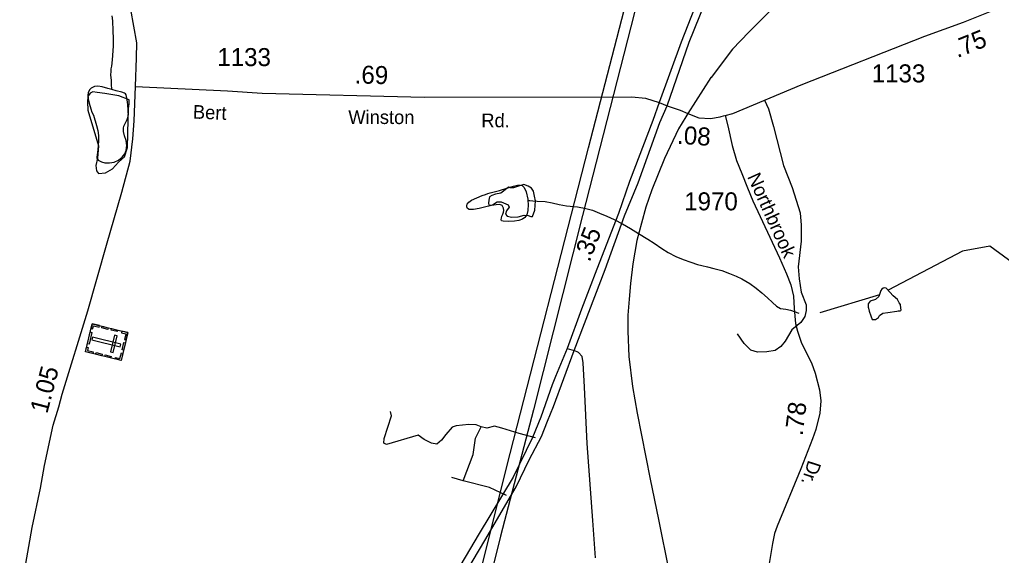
# Model space of a CAD drawing. Extents: x 2126262 to 2293712, y 749403 to 919119.
# Drawn here: x 2147437 to 2154245, y 837718 to 841435 of the extents above; entities that cross this region are included whole.
import ezdxf

# ---------------------------------------------------------------- set-up
doc = ezdxf.new("R2010")
doc.units = 0
for name, color, linetype in [('Exist Cultural Cemetery CELL', 7, 'Continuous'), ('Exist Hydrographic Creek Single Shore', 7, 'Continuous'), ('Exist Hydrographic Misc Water Feature', 7, 'Continuous'), ('Exist Hydrographic Pond Under 1500 Sq Ft', 7, 'Continuous'), ('Exist Railroad Mainline', 7, 'Continuous'), ('Exist Road Non-System Type 51', 7, 'Continuous'), ('Exist Road Primary US Attributed', 7, 'Continuous'), ('Exist Road Primary US Divided Attributed', 7, 'Continuous'), ('Exist Road Primary US Mileage Hundredths English Label', 7, 'Continuous'), ('Exist Road Secondary Mileage Hundredths English Label', 7, 'Continuous'), ('Exist Road Secondary Type 51 Attributed', 7, 'Continuous'), ('Exist Road Secondary Type 51 Label', 7, 'Continuous'), ('Exist Road Secondary Type 51 Number Label', 7, 'Continuous'), ('Exist Utilities Electrical Transmission Line', 7, 'Continuous')]:
    doc.layers.add(name, color=color, linetype=linetype)

msp = doc.modelspace()

# ---------------------------------------------------------------- linework, layer by layer
at = {"layer": 'Exist Cultural Cemetery CELL'}
for points in [[(2148187.7, 839264), (2148140.7, 839070.5), (2147893.3, 839130.6), (2147940.2, 839324.1)], [(2147932.5, 839291.9), (2147943.7, 839289.2), (2147948.8, 839310.6), (2147988.1, 839301.1), (2147990.7, 839311.9), (2147940.3, 839324.1)], [(2147937.8, 839265.5), (2147917.8, 839183.1), (2147906.7, 839185.8), (2147926.8, 839268.2)], [(2148008.2, 839307.6), (2148050.3, 839297.4), (2148047.6, 839286.3), (2148005.5, 839296.5)], [(2148073.5, 839291.7), (2148115.6, 839281.5), (2148112.9, 839270.4), (2148070.8, 839280.7)], [(2148145.6, 839274.2), (2148142.9, 839263.2), (2148174.2, 839255.6), (2148164.6, 839216.2), (2148175.4, 839213.5), (2148187.7, 839264)], [(2148133.5, 839165), (2148137.9, 839183.1), (2147940.8, 839231), (2147936.4, 839212.8)], [(2148111.9, 839240.4), (2148093.8, 839244.8), (2148066, 839130.4), (2148084.1, 839126)], [(2148170.2, 839192), (2148158, 839141.6), (2148146.9, 839144.3), (2148159.1, 839194.7)], [(2147901.1, 839162.8), (2147912.2, 839160.1), (2147907.1, 839138.7), (2147946.3, 839129.2), (2147943.7, 839118.4), (2147893.3, 839130.6)], [(2147966.2, 839124.6), (2148008.3, 839114.4), (2148005.6, 839103.3), (2147963.5, 839113.5)], [(2148098.5, 839080.7), (2148101.2, 839091.7), (2148132.5, 839084.1), (2148142.1, 839123.5), (2148152.9, 839120.9), (2148140.6, 839070.5)], [(2148030.2, 839109), (2148072.3, 839098.8), (2148069.6, 839087.7), (2148027.5, 839098)]]:
    msp.add_lwpolyline(points, close=True, dxfattribs=at)
at = {"layer": 'Exist Hydrographic Creek Single Shore'}
for points in [[(2155672.4, 838780.1), (2155597.4, 838830.9), (2155387.4, 839055), (2155320.4, 839089.2), (2155071.4, 839028.7), (2154945.5, 839034.6), (2154879.5, 839085.2), (2154845.5, 839167.9), (2154818.4, 839493.2), (2154776.4, 839592.6), (2154459.4, 839648.3), (2154166.5, 839864.3), (2153975.4, 839828.8), (2153460.8, 839557.1)], [(2153400.1, 839525.3), (2152986.5, 839399.9)]]:
    msp.add_lwpolyline(points, dxfattribs=at)
at = {"layer": 'Exist Hydrographic Misc Water Feature'}
for points in [[(2148077, 840949.6), (2148077, 840959.6), (2148074.8, 840977.6), (2148072.7, 841015.6), (2148068.6, 841049.5), (2148070.3, 841077.5), (2148072.3, 841093.5), (2148076, 841113.6), (2148081.7, 841155.6), (2148087.3, 841251.6), (2148087.1, 841303.6), (2148084.8, 841357.5), (2148082.4, 841427.5), (2148078.1, 841461.5)], [(2148077, 840949.6), (2148049.1, 840957.5), (2148009.2, 840969.2), (2147979, 840973), (2147955, 840970.9), (2147933.1, 840960.8), (2147921, 840948.7), (2147911.3, 840928.6), (2147909.3, 840910.6), (2147911.6, 840886.7), (2147919.5, 840854.7), (2147929.8, 840816.8), (2147938, 840792.8), (2147948, 840772.9), (2147968.6, 840701), (2147978.6, 840667.1), (2147982.9, 840631.1), (2147983.1, 840595.1), (2147979.6, 840531.1), (2147971.8, 840481.1), (2147971.8, 840473.1), (2147975.7, 840467.1), (2147981.9, 840461.2), (2148003.8, 840449.3), (2148028, 840441.4), (2148060, 840441.6), (2148091.8, 840445.8), (2148121.7, 840459.9), (2148147.8, 840480.1), (2148165.6, 840504.2), (2148175.2, 840528.3), (2148179.3, 840562.3), (2148175, 840596.2), (2148164.8, 840628.1), (2148156.6, 840660.1), (2148156.6, 840682.1), (2148158.6, 840696.1), (2148168.3, 840714.2), (2148182.2, 840742.2), (2148190, 840762.2), (2148192.1, 840776.3), (2148189.8, 840794.3), (2148189.8, 840812.3), (2148187.6, 840842.3), (2148183.7, 840864.2), (2148179.3, 840890.2), (2148175.2, 840914.1), (2148171.4, 840920.1), (2148163.1, 840926.1), (2148145.1, 840932), (2148107, 840941.8), (2148077, 840949.6)], [(2150960.9, 840180.1), (2150962.7, 840152.1), (2150961.1, 840112.1), (2150953.3, 840082), (2150941.4, 840062), (2150923.6, 840049.9), (2150899.6, 840041.8), (2150869.6, 840037.6), (2150827.6, 840035.3), (2150789.5, 840037.2), (2150779.6, 840039.1), (2150775.5, 840049), (2150777.6, 840057.1), (2150781.3, 840071.1), (2150787.4, 840085.1), (2150793.4, 840099.2), (2150795, 840111.2), (2150793.1, 840127.1), (2150783.1, 840145.1), (2150766.9, 840153), (2150740.9, 840150.8), (2150709.1, 840144.7), (2150661.1, 840134.4), (2150623.2, 840124.2), (2150585, 840118), (2150555.1, 840117.8), (2150543, 840125.7), (2150537, 840135.7), (2150537, 840145.7), (2150541.1, 840155.7), (2150552.8, 840169.8), (2150570.9, 840181.8), (2150606.8, 840198.1), (2150644.5, 840214.3), (2150666.6, 840222.4), (2150684.5, 840228.5), (2150700.5, 840232.6), (2150764.2, 840248.9), (2150816.3, 840265.2), (2150862, 840279.4), (2150890.1, 840287.6), (2150906.1, 840287.7), (2150922.1, 840283.9), (2150936.3, 840269.9), (2150950.2, 840240), (2150960.5, 840190.1), (2150960.9, 840180.1)], [(2150960.9, 840180.1), (2150974.8, 840180.2), (2150994.7, 840178.3), (2151026.9, 840176.5), (2151080.8, 840172.7), (2151128.8, 840165), (2151178.9, 840153.3), (2151228.9, 840143.6), (2151304.8, 840136), (2151316.9, 840134.1), (2151354.8, 840128.3), (2151409.1, 840112.6), (2151457.1, 840092.9), (2151509.4, 840071.2), (2151559.2, 840047.5), (2151617.5, 840017.9), (2151673.6, 839986.2), (2151729.8, 839952.5), (2151794, 839912.9), (2151838.1, 839885.1), (2151890.4, 839847.4), (2151934.5, 839819.7), (2151988.6, 839792), (2152038.8, 839770.3), (2152090.7, 839752.5), (2152136.9, 839736.8), (2152169, 839729), (2152207, 839721.2), (2152251.1, 839709.5), (2152307, 839693.8), (2152359.3, 839674.1), (2152405.3, 839656.3), (2152445.3, 839636.6), (2152501.6, 839604.9), (2152545.7, 839571.1), (2152583.9, 839539.4), (2152624.1, 839505.6), (2152658.3, 839471.8), (2152686.6, 839446), (2152712.6, 839430.2), (2152750.6, 839426.3), (2152782.6, 839418.5), (2152840.6, 839398.9)]]:
    msp.add_lwpolyline(points, dxfattribs=at)
at = {"layer": 'Exist Hydrographic Pond Under 1500 Sq Ft'}
for points in [[(2148188.8, 840740.9), (2148190.8, 840819.4), (2148195.5, 840852.2), (2148195.5, 840878), (2148125.2, 840906.1), (2148028, 840922.7), (2147975.2, 840929.6), (2147944.8, 840934.3), (2147926, 840924.9), (2147909.6, 840901.4), (2147907.3, 840863.9), (2147909.2, 840807.3), (2147984.6, 840559.1), (2147975.6, 840475), (2147965.8, 840423.2), (2147970.5, 840385.6), (2147984.6, 840366.9), (2148031.4, 840371.6), (2148080.7, 840399.7), (2148122.4, 840447), (2148162.7, 840484.1), (2148183.7, 840547.4), (2148188.8, 840740.9)], [(2151013.2, 840177.2), (2151006.9, 840211), (2150999.3, 840246), (2150987.1, 840265.7), (2150962.9, 840280.9), (2150932.5, 840291.5), (2150896.5, 840280.4), (2150862.6, 840267.2), (2150841.4, 840267.2), (2150826.2, 840271.8), (2150815.6, 840264.2), (2150792.8, 840246), (2150773.1, 840232.3), (2150736.6, 840223.2), (2150712.3, 840214.1), (2150695.6, 840204.9), (2150691.1, 840183.7), (2150688, 840162.4), (2150689.6, 840147.2), (2150715.4, 840150.3), (2150748.8, 840170), (2150776.1, 840171.5), (2150824.6, 840150.8), (2150832.3, 840133.5), (2150812.5, 840109.2), (2150806.5, 840084.9), (2150817.1, 840071.3), (2150850.5, 840063.7), (2150893, 840066.7), (2150934.9, 840078.8), (2150962.9, 840077.3), (2150982.6, 840068.2), (2150993.2, 840068.2), (2151009.9, 840113.8), (2151013.2, 840177.2)], [(2153457.6, 839402.7), (2153520.4, 839413.3), (2153529.7, 839413.6), (2153544.4, 839414.4), (2153548.9, 839417.7), (2153549.7, 839421.9), (2153549.2, 839433.2), (2153544.9, 839458.8), (2153535.7, 839470.6), (2153525.5, 839494.3), (2153494.9, 839518.1), (2153471.2, 839545.3), (2153447.5, 839572.4), (2153435.9, 839573.3), (2153426.5, 839571.3), (2153416.6, 839564.7), (2153410.1, 839555.4), (2153396.6, 839514.7), (2153372.8, 839494.3), (2153336, 839480.8), (2153321.9, 839463.8), (2153321.8, 839447.4), (2153322.2, 839441), (2153323.2, 839432.5), (2153328.7, 839412.9), (2153338.9, 839378.9), (2153349.1, 839355.2), (2153372.8, 839355.2), (2153392.1, 839369.2), (2153400, 839382.3), (2153423.7, 839399.3), (2153457.6, 839402.7)]]:
    msp.add_lwpolyline(points, dxfattribs=at)
at = {"layer": 'Exist Railroad Mainline'}
msp.add_lwpolyline([(2152647.8, 841502.3), (2152494.4, 841347.9), (2152380.2, 841230.1), (2152231.6, 841033.7), (2152229.6, 841033.8), (2152071.8, 840783.8), (2152056.3, 840762.1), (2152006.6, 840678.3), (2151908.6, 840472.7), (2151820.6, 840255.4), (2151780.4, 840134.8), (2151750.1, 840022.5), (2151716.9, 839901.9), (2151690.3, 839741.4), (2151672.5, 839604.5), (2151662.9, 839496), (2151653.9, 839385), (2151655, 839273.3), (2151662, 839097.8), (2151687.2, 838889.1), (2151718.8, 838703.9), (2151810.7, 838245.8), (2151866.8, 837966.9), (2152010.1, 837254.7)], dxfattribs=at)
at = {"layer": 'Exist Road Non-System Type 51'}
msp.add_line((2150513.1, 838234.5), (2150435, 838258.3), dxfattribs=at)
for points in [[(2152602.7, 840877.6), (2152630.5, 840816.2), (2152664, 840694.7), (2152733.6, 840423.1), (2152793.6, 840270.9), (2152849.2, 840095.7), (2152856.2, 840009.2), (2152857.6, 839897.5), (2152835.2, 839719.4), (2152842.2, 839637), (2152857.6, 839544.8), (2152891, 839457.4), (2152892.4, 839416.9), (2152881.3, 839375), (2152853.4, 839334.5), (2152792, 839282.9), (2152746.2, 839205.1), (2152715.5, 839166.2), (2152676.4, 839139.7), (2152617.8, 839131.3), (2152553.6, 839127.1), (2152507.6, 839141.1), (2152461.6, 839188.5), (2152415.5, 839254.2)], [(2150637.1, 838610.7), (2150602.6, 838624.6), (2150552.4, 838626), (2150464.5, 838617.6), (2150436.6, 838607.9), (2150392, 838556.2), (2150362.7, 838517.1), (2150329.2, 838490.6), (2150292.9, 838496.2), (2150242.7, 838522.7), (2150200.8, 838552), (2149980.4, 838487.8), (2149962.3, 838496.2), (2149963.7, 838528.3), (2150015.3, 838686), (2150008.8, 838716.2)], [(2150513.1, 838234.5), (2150581.3, 838418.1), (2150598.1, 838531.2), (2150637.1, 838610.7)], [(2151014.6, 838534.2), (2150900.8, 838564.7), (2150780.8, 838599.6), (2150729.2, 838613.5), (2150677.6, 838599.6), (2150637.1, 838610.7)], [(2150813, 838133.3), (2150694.5, 838189.9), (2150513.1, 838234.5)]]:
    msp.add_lwpolyline(points, dxfattribs=at)
at = {"layer": 'Exist Road Primary US Attributed'}
for points in [[(2151232.8, 839153.9), (2151282, 839139.9)], [(2151429.9, 837701.9), (2151411.8, 837958.8), (2151372.6, 838495.3), (2151353.9, 838885.4), (2151344.1, 839054.3), (2151338.1, 839097.8), (2151313.2, 839125.8), (2151282, 839139.9)]]:
    msp.add_lwpolyline(points, dxfattribs=at)
at = {"layer": 'Exist Road Primary US Divided Attributed'}
for points in [[(2153356.8, 844829.5), (2153321.6, 844691.6), (2153227.8, 844298.3), (2153170.5, 844054.2), (2153034.2, 843632.1), (2152984.3, 843514.1), (2152928.6, 843379.1), (2152852.4, 843211.8), (2152794.9, 843086.7), (2152705.7, 842890.8), (2152612.5, 842702.1), (2152363.4, 842110.6), (2152218.8, 841784.3), (2152163.1, 841634.7), (2152025.3, 841278.3), (2151870.9, 840860.8)], [(2151928.1, 840837.4), (2152081.2, 841278.3), (2152233.7, 841658.2), (2152454.6, 842170.8), (2152667.3, 842636.5), (2152766.4, 842869.8), (2152912.8, 843198.4), (2152999.3, 843398.1), (2153052, 843519.7), (2153091.5, 843634.1), (2153213.7, 844041.8), (2153283.5, 844296), (2153379.7, 844636.3), (2153409.2, 844772.8)], [(2151870.9, 840860.8), (2151828.7, 840734.4), (2151666.5, 840312.2), (2151589, 840090.6), (2151439.7, 839704.4), (2151333.5, 839426.2), (2151232.8, 839153.9)], [(2151282, 839139.9), (2151497.7, 839702.7), (2151630.7, 840074.1), (2151726.4, 840302), (2151877.5, 840721.2), (2151928.1, 840837.4)], [(2151232.8, 839153.9), (2151152.8, 838959.6), (2151129.5, 838900.3), (2151051.6, 838676.6), (2150992.9, 838536.2), (2150858.8, 838260.5), (2150624.3, 837870.3), (2150332.4, 837377.8), (2150089.3, 836989.6), (2149688.6, 836266.4), (2149570.9, 836066.9), (2149298.2, 835629.2), (2149019, 835155.1), (2148721.5, 834647.2), (2148587.4, 834435.9)], [(2148636.6, 834396.7), (2148771.3, 834595.8), (2149056.6, 835104.7), (2149334.9, 835577.4), (2149607.7, 836015.1), (2149726.3, 836216.2), (2150126.5, 836938.5), (2150369.1, 837325.9), (2150662.4, 837820.7), (2150880.5, 838194.1), (2150971.2, 838381.7), (2151055.4, 838543.8), (2151097.5, 838648.5), (2151139, 838750.6), (2151282, 839139.9)]]:
    msp.add_lwpolyline(points, dxfattribs=at)
at = {"layer": 'Exist Road Secondary Type 51 Attributed'}
for points in [[(2152330.8, 840771.2), (2152381.9, 840784.4), (2152858, 840983), (2153714.5, 841320.9), (2153982.4, 841417.2), (2154248.3, 841524.4), (2154390.6, 841570.5), (2154544.1, 841612.4), (2154719.2, 841641.4), (2155201.9, 841697.2), (2155337.2, 841736.3), (2155734.9, 841903.6), (2155866.2, 841959.3), (2155943, 842002.7), (2155981.9, 842031.6), (2156042.3, 842088.7)], [(2148240.9, 840971.3), (2148245.9, 841170), (2148249.3, 841273.8), (2148207.5, 841505)], [(2147116.2, 835550.6), (2147128.2, 835728.5), (2147165.9, 836135.4), (2147180, 836289.2), (2147198.6, 836416.8), (2147228.6, 836614.3), (2147277.1, 836881.6), (2147321.9, 837058.3), (2147427.1, 837399.8), (2147470.2, 837608.1), (2147523.7, 837910.3), (2147580.8, 838184.4), (2147608.7, 838340.8), (2147669.3, 838620.5), (2147708.6, 838748.2), (2147732.6, 838836.5), (2147908.8, 839413.6), (2148038.3, 839871.2), (2148144.2, 840238), (2148202.8, 840453), (2148220.8, 840609.3), (2148230.6, 840733.7), (2148240.9, 840971.3)], [(2148240.9, 840971.3), (2148877.2, 840942.5), (2149118.5, 840925.7), (2150243.6, 840898.5), (2151681.9, 840899.9), (2151776.8, 840891.5), (2151870.9, 840860.8)], [(2151870.9, 840860.8), (2151928.1, 840837.4)], [(2151928.1, 840837.4), (2152018.5, 840807.4), (2152071.8, 840783.8)], [(2152071.8, 840783.8), (2152147.9, 840754), (2152228.6, 840748.8), (2152295.4, 840762), (2152326.1, 840769.9)], [(2152330.8, 840771.2), (2152347.1, 840699.3), (2152378.1, 840561.2), (2152409.1, 840457.2), (2152444.8, 840368.8), (2152485.1, 840267.9), (2152522.3, 840177.9), (2152706.8, 839782.2), (2152754.9, 839672.1), (2152785.9, 839596), (2152803, 839515.4), (2152809.2, 839430), (2152818.5, 839326.1), (2152832.5, 839273.3), (2152858.8, 839191.1), (2152928.6, 839054.5), (2152955, 838981.6), (2152984.4, 838866.8), (2152992.2, 838790.7), (2152986, 838705.4), (2152959.6, 838592.1), (2152934.8, 838525.4), (2152854.2, 838319), (2152689.8, 837920.3), (2152672.7, 837870.6), (2152657.2, 837800.8), (2152629.3, 837633.2)]]:
    msp.add_lwpolyline(points, dxfattribs=at)
at = {"layer": 'Exist Utilities Electrical Transmission Line'}
for points in [[(2147942.4, 827015.3), (2148175.1, 827899.7), (2148913.3, 830748), (2148913.3, 830748), (2149585.9, 833430.9), (2149586.2, 833431.9), (2150252.9, 836099.8), (2150594.7, 837444.4), (2150815.3, 838334.6), (2151382.1, 840545.5), (2152189.3, 843663), (2152980.3, 846790.3), (2153655.7, 849481.3), (2154464.6, 852610.8), (2154464.6, 852610.8), (2154941.4, 854420), (2155112.1, 854899.3)], [(2152933.6, 846311.5), (2152363.2, 844082.4), (2151796.6, 841857.5), (2151339.2, 840076.7), (2150999.6, 838728.2), (2150770.7, 837851.8), (2150440.7, 836517.5), (2150104.8, 835186.9), (2149876.1, 834292.5), (2149763, 833842.2), (2149691.5, 833562.7), (2149309.8, 832059.5), (2148847.6, 830228.8), (2148478.9, 828821.5), (2148356.2, 828351.3), (2148235.3, 827888.8), (2147997.5, 826950.4)]]:
    msp.add_lwpolyline(points, dxfattribs=at)

# ---------------------------------------------------------------- texts
at = {"layer": 'Exist Road Primary US Mileage Hundredths English Label'}
msp.add_text('.35', height=125, rotation=68.86765, dxfattribs=at).set_placement((2151389.5, 839748.1))
at = {"layer": 'Exist Road Secondary Mileage Hundredths English Label'}
for s, rotation, p in [('.75', 21.95348, (2153939.8, 841168)), ('.69', 358.61377, (2149759.1, 840992.8)), ('.08', 356.34591, (2151993.5, 840574.5)), ('1.05', 75.45796, (2147627.9, 838696.4)), ('.78', 82.97526, (2152866.9, 838544.3))]:
    msp.add_text(s, height=125, rotation=rotation, dxfattribs=at).set_placement(p)
at = {"layer": 'Exist Road Secondary Type 51 Label'}
for s, rotation, p in [('Bert', 357.79992, (2148636.9, 840748.7)), ('Winston', 359.82974, (2149715.8, 840711.9)), ('Rd.', 359.88841, (2150638.4, 840688.7)), ('Northbrook', 294.27674, (2152480.7, 840345.8)), ('Dr.', 252.09435, (2152907, 838383.3))]:
    msp.add_text(s, height=95, rotation=rotation, dxfattribs=at).set_placement(p)
at = {"layer": 'Exist Road Secondary Type 51 Number Label'}
for s, p in [('1133', (2148807.6, 841113)), ('1133', (2153346.1, 840999.9)), ('1970', (2152045.6, 840112))]:
    msp.add_text(s, height=125, dxfattribs=at).set_placement(p)

doc.saveas('drawing.dxf')
